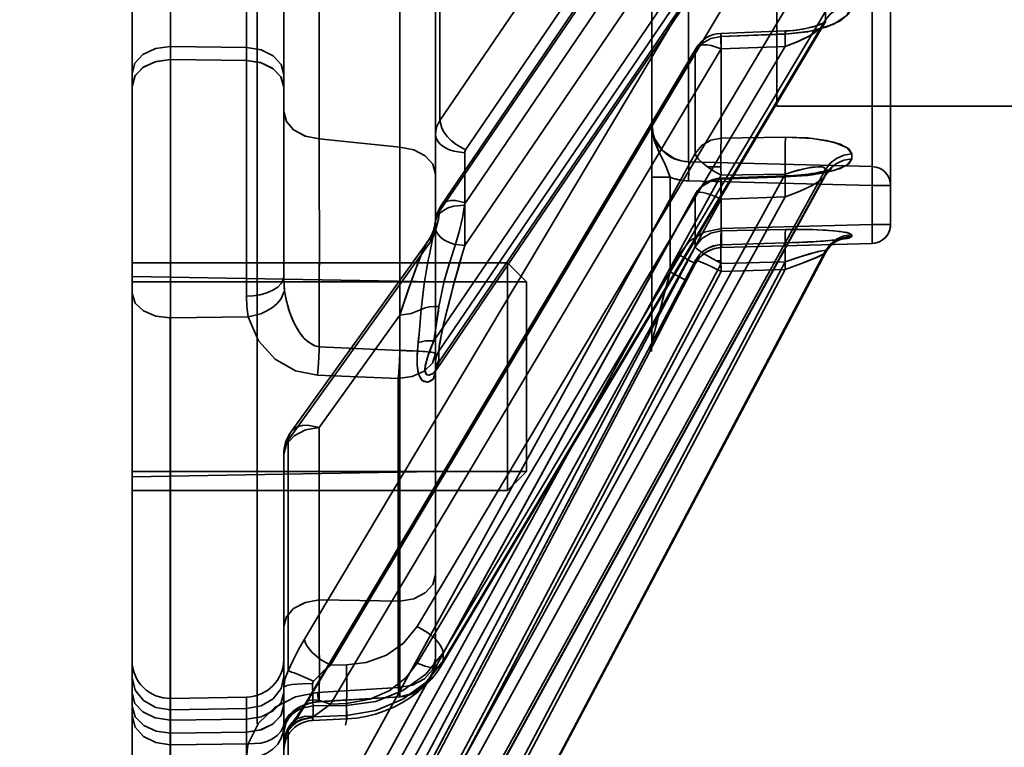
# Model space of a CAD drawing. Header units: millimetres. Extents: x -1465 to 393277, y -3788 to 454312.
# Tile 509 of 656: x 375453 to 375479, y 10981 to 11000. Entities that reach past the tile are written whole.
import ezdxf

# ---------------------------------------------------------------- set-up
doc = ezdxf.new("R2010")
doc.units = ezdxf.units.MM
doc.header["$XCLIPFRAME"] = 2
for name, color, linetype in [('AHU03-3-68634OBJ', 8, 'Continuous'), ('EC-MTR_250-0_7OBJ', 8, 'Continuous'), ('HEX_HEAD_SCR_M6X16OBJ', 8, 'Continuous')]:
    doc.layers.add(name, color=color, linetype=linetype)
picture_1 = doc.add_image_def('image3.bmp', size_in_pixel=(1540, 807))

msp = doc.modelspace()

# ---------------------------------------------------------------- linework, layer by layer
at = {"layer": 'AHU03-3-68634OBJ', "color": 8, "linetype": 'Continuous', "lineweight": 35, "ltscale": 100}
msp.add_line((375455.692, 10914.69), (375455.692, 11182.69), dxfattribs=at)
at = {"layer": 'EC-MTR_250-0_7OBJ', "color": 8, "linetype": 'Continuous', "lineweight": 35, "ltscale": 100}
for p, q in [((375458.992, 10981.556), (375458.992, 11108.076)), ((375472.692, 11099.54), (375472.692, 10997.84)), ((375469.392, 11049.702), (375469.392, 10997.367)), ((375475.205, 10994.22), (375475.205, 11046.558)), ((375475.692, 10994.72), (375475.692, 11046.537)), ((375458.709, 10992.826), (375458.709, 11039.846)), ((375455.692, 11038.46), (375455.692, 10998.7)), ((375459.692, 11026.177), (375459.692, 10993.358)), ((375463.807, 10997.46), (375470.541, 11007.354)), ((375464.464, 10994.163), (375472.914, 11006.575)), ((375464.487, 10996.683), (375471.221, 11006.579)), ((375463.784, 10991.382), (375473.979, 11006.356)), ((375463.781, 10991.086), (375473.979, 11006.063)), ((375473.909, 11005.866), (375463.706, 10990.881)), ((375463.647, 10991.656), (375472.914, 11005.267)), ((375470.588, 11005.129), (375463.845, 10995.221)), ((375464.479, 10995.29), (375471.221, 11005.198)), ((375463.799, 10995.066), (375470.541, 11004.975)), ((375462.755, 10996.754), (375462.754, 11004.296)), ((375463.807, 10997.46), (375463.807, 11004.217)), ((375456.709, 11001.818), (375456.709, 10999.407)), ((375460.629, 10996.976), (375460.629, 11001.523)), ((375470.365, 11001.248), (375470.365, 10996.367)), ((375460.241, 10983.791), (375470.541, 11001.057)), ((375463.692, 10991.094), (375463.692, 11001.123)), ((375460.921, 10983.103), (375471.221, 11000.371)), ((375463.212, 10984.124), (375472.914, 11000.381)), ((375463.892, 10983.432), (375473.979, 11000.334)), ((375473.948, 11000.017), (375463.871, 10983.133)), ((375463.892, 10983.214), (375473.979, 11000.116)), ((375473.948, 11000.016), (375473.968, 11000.047)), ((375473.968, 11000.046), (375473.984, 11000.065)), ((375471.219, 10999.754), (375472.911, 10999.819)), ((375472.921, 10999.737), (375471.228, 10999.673)), ((375471.228, 10996.995), (375471.228, 10999.673)), ((375473.625, 10999.924), (375473.538, 10999.902)), ((375463.212, 10983.153), (375472.914, 10999.409)), ((375471.221, 10999.345), (375472.914, 10999.409)), ((375456.709, 10999.407), (375458.709, 10999.382)), ((375456.709, 10999.407), (375456.709, 10999.066)), ((375460.241, 10982.02), (375470.541, 10999.289)), ((375470.562, 10999.365), (375460.262, 10982.097)), ((375460.921, 10982.077), (375471.221, 10999.345)), ((375470.541, 10996.591), (375470.541, 10999.289)), ((375458.709, 10999.042), (375456.709, 10999.066)), ((375456.709, 10992.258), (375456.709, 10999.066)), ((375458.71, 10999.042), (375458.709, 10992.826)), ((375455.692, 10998.359), (375455.692, 10998.7)), ((375455.692, 10998.359), (375455.692, 10973.284)), ((375472.692, 10997.84), (375531.192, 10997.84)), ((375469.392, 10997.367), (375469.392, 10995.962)), ((375462.755, 10996.754), (375460.629, 10996.976)), ((375472.921, 10997.019), (375471.228, 10996.995)), ((375471.228, 10996.995), (375472.921, 10997.019)), ((375460.241, 10977.855), (375470.541, 10996.591)), ((375464.464, 10994.163), (375464.464, 10996.61)), ((375475.205, 10996.246), (375470.365, 10996.367)), ((375470.365, 10996.367), (375475.205, 10996.246)), ((375463.212, 10978.404), (375472.914, 10996.044)), ((375463.892, 10977.83), (375473.979, 10996.169)), ((375463.892, 10977.695), (375473.979, 10996.035)), ((375470.863, 10996.238), (375471.217, 10996.238)), ((375471.221, 10996.02), (375472.914, 10996.044)), ((375473.969, 10995.999), (375474.003, 10996.055)), ((375474.003, 10996.055), (375474.038, 10996.1)), ((375474.064, 10996.161), (375474.021, 10996.147)), ((375474.038, 10996.1), (375474.07, 10996.134)), ((375474.098, 10996.172), (375474.064, 10996.16)), ((375474.122, 10996.182), (375474.098, 10996.172)), ((375460.921, 10977.283), (375471.221, 10996.02)), ((375473.969, 10996), (375463.885, 10977.667)), ((375469.392, 10995.962), (375469.878, 10995.962)), ((375469.392, 10995.962), (375469.392, 10991.584)), ((375469.878, 10993.471), (375469.878, 10995.962)), ((375475.205, 10995.746), (375470.365, 10995.868)), ((375471.222, 10995.941), (375472.915, 10995.999)), ((375471.228, 10995.915), (375472.921, 10995.972)), ((375472.921, 10995.972), (375471.228, 10995.915)), ((375471.228, 10994.55), (375471.228, 10995.915)), ((375473.025, 10996.004), (375472.915, 10995.999)), ((375470.548, 10995.527), (375460.248, 10976.791)), ((375475.205, 10995.746), (375475.692, 10995.746)), ((375460.241, 10976.765), (375470.541, 10995.502)), ((375460.921, 10976.651), (375471.221, 10995.388)), ((375463.212, 10977.806), (375472.914, 10995.445)), ((375470.541, 10994.126), (375470.541, 10995.502)), ((375471.221, 10995.388), (375472.914, 10995.445)), ((375463.631, 10994.538), (375463.595, 10994.453)), ((375463.658, 10994.624), (375463.63, 10994.537)), ((375463.677, 10994.709), (375463.658, 10994.623)), ((375471.228, 10994.611), (375475.205, 10994.72)), ((375472.921, 10994.586), (375471.228, 10994.55)), ((375471.228, 10994.55), (375472.921, 10994.586)), ((375475.205, 10994.72), (375475.692, 10994.72)), ((375459.807, 10989.032), (375463.576, 10994.288)), ((375463.504, 10994.298), (375459.879, 10989.246)), ((375463.553, 10994.374), (375463.505, 10994.299)), ((375471.227, 10994.186), (375472.919, 10994.234)), ((375471.228, 10994.185), (375472.921, 10994.233)), ((375472.921, 10994.233), (375471.228, 10994.185)), ((375471.228, 10994.112), (375475.205, 10994.22)), ((375471.229, 10994.111), (375475.205, 10994.22)), ((375473.105, 10994.24), (375472.919, 10994.234)), ((375473.284, 10994.247), (375473.095, 10994.24)), ((375473.427, 10994.253), (375473.265, 10994.246)), ((375473.537, 10994.258), (375473.371, 10994.251)), ((375473.655, 10994.265), (375473.505, 10994.257)), ((375473.767, 10994.272), (375473.616, 10994.263)), ((375473.86, 10994.278), (375473.726, 10994.269)), ((375473.923, 10994.282), (375473.837, 10994.276)), ((375473.984, 10994.287), (375473.905, 10994.281)), ((375474.041, 10994.292), (375473.97, 10994.286)), ((375474.095, 10994.296), (375474.031, 10994.291)), ((375474.146, 10994.301), (375474.089, 10994.296)), ((375474.193, 10994.306), (375474.143, 10994.301)), ((375474.239, 10994.311), (375474.193, 10994.306)), ((375474.276, 10994.316), (375474.236, 10994.311)), ((375474.311, 10994.32), (375474.276, 10994.316)), ((375474.341, 10994.325), (375474.311, 10994.32)), ((375474.372, 10994.33), (375474.341, 10994.325)), ((375460.241, 10974.641), (375470.541, 10994.126)), ((375463.892, 10974.951), (375473.979, 10994.023)), ((375463.892, 10974.902), (375473.979, 10993.978)), ((375473.978, 10993.974), (375463.892, 10974.902)), ((375470.714, 10993.904), (375470.789, 10993.964)), ((375470.788, 10993.963), (375470.869, 10994.014)), ((375470.869, 10994.013), (375470.955, 10994.054)), ((375470.954, 10994.054), (375471.045, 10994.084)), ((375471.043, 10994.084), (375471.137, 10994.103)), ((375471.135, 10994.103), (375471.229, 10994.111)), ((375471.228, 10994.112), (375471.228, 10994.185)), ((375460.241, 10974.273), (375470.541, 10993.759)), ((375463.212, 10975.385), (375472.914, 10993.73)), ((375470.112, 10993.915), (375469.878, 10993.471)), ((375470.112, 10993.915), (375470.112, 10993.916)), ((375470.112, 10993.916), (375470.112, 10993.915)), ((375470.541, 10993.683), (375470.541, 10993.759)), ((375470.542, 10993.683), (375470.59, 10993.764)), ((375470.59, 10993.762), (375470.648, 10993.838)), ((375470.647, 10993.836), (375470.715, 10993.905)), ((375471.103, 10993.757), (375471.22, 10993.757)), ((375471.221, 10993.693), (375472.914, 10993.73)), ((375460.921, 10974.208), (375471.221, 10993.693)), ((375460.921, 10973.994), (375471.221, 10993.48)), ((375463.212, 10975.183), (375472.914, 10993.528)), ((375470.308, 10993.239), (375470.542, 10993.683)), ((375470.308, 10993.239), (375470.541, 10993.683)), ((375470.308, 10993.239), (375470.541, 10993.683)), ((375471.221, 10993.48), (375472.914, 10993.528)), ((375463.692, 10993.207), (375455.692, 10993.346)), ((375470.102, 10992.847), (375470.308, 10993.239)), ((375469.91, 10992.478), (375470.137, 10992.914)), ((375469.707, 10992.089), (375469.925, 10992.507)), ((375456.692, 10972.344), (375456.692, 10992.258)), ((375458.754, 10992.281), (375456.709, 10992.258)), ((375456.709, 10972.344), (375456.709, 10992.258)), ((375462.754, 10992.33), (375460.629, 10989.369)), ((375460.629, 10989.369), (375462.754, 10992.33)), ((375462.755, 10984.787), (375462.754, 10992.33)), ((375469.551, 10991.788), (375469.72, 10992.113)), ((375469.429, 10991.55), (375469.551, 10991.788)), ((375460.628, 10991.498), (375462.755, 10991.394)), ((375463.784, 10991.382), (375463.784, 10991.145)), ((375469.348, 10991.389), (375469.349, 10991.391)), ((375469.349, 10991.391), (375469.352, 10991.399)), ((375469.352, 10991.399), (375469.361, 10991.417)), ((375469.361, 10991.417), (375469.384, 10991.462)), ((375469.379, 10991.452), (375469.437, 10991.565)), ((375469.334, 10991.351), (375459.807, 10973.249)), ((375469.334, 10991.361), (375469.334, 10991.351)), ((375463.691, 10990.853), (375463.691, 10990.85)), ((375463.692, 10990.857), (375463.692, 10991.094)), ((375463.692, 10983.266), (375463.692, 10990.857)), ((375463.698, 10990.867), (375463.706, 10990.882)), ((375460.581, 10990.748), (375462.709, 10990.656)), ((375462.709, 10982.514), (375462.709, 10990.656)), ((375460.629, 10984.822), (375460.629, 10989.369)), ((375459.807, 10982.953), (375459.807, 10989.032)), ((375459.692, 10982.387), (375459.692, 10988.663)), ((375463.692, 10988.207), (375455.692, 10988.067)), ((375462.755, 10984.787), (375460.629, 10984.822)), ((375460.629, 10984.822), (375462.755, 10984.787)), ((375463.892, 10983.214), (375463.892, 10983.432)), ((375460.921, 10983.103), (375461.342, 10983.109)), ((375463.741, 10982.935), (375463.871, 10983.133)), ((375459.692, 10982.046), (375459.692, 10982.387)), ((375460.581, 10982.384), (375462.709, 10982.514)), ((375456.709, 10982.226), (375458.709, 10982.261)), ((375458.709, 10982.261), (375458.709, 10981.68)), ((375459.692, 10982.046), (375459.692, 10973.302)), ((375460.262, 10982.097), (375460.199, 10981.995)), ((375460.464, 10982.028), (375461.342, 10982.04)), ((375460.464, 10981.74), (375460.464, 10982.028)), ((375460.624, 10982.139), (375462.752, 10982.268)), ((375460.628, 10982.144), (375462.755, 10982.271)), ((375460.921, 10982.077), (375461.342, 10982.097)), ((375461.342, 10981.781), (375461.342, 10982.04)), ((375456.709, 10981.929), (375458.709, 10981.958)), ((375460.464, 10981.74), (375461.342, 10981.781)), ((375461.858, 10981.751), (375462.109, 10981.814)), ((375456.709, 10981.655), (375458.709, 10981.68)), ((375458.709, 10981.68), (375458.709, 10981.34)), ((375459.851, 10981.51), (375459.803, 10981.432)), ((375459.944, 10981.626), (375459.909, 10981.584)), ((375459.986, 10981.68), (375459.944, 10981.626)), ((375460.454, 10981.645), (375461.352, 10981.687)), ((375456.709, 10981.315), (375458.709, 10981.34)), ((375458.709, 10981.34), (375458.709, 10972.299)), ((375458.71, 10981.34), (375458.709, 10979.871)), ((375459.807, 10976.995), (375459.807, 10981.394)), ((375458.754, 10981.034), (375456.709, 10981.007)), ((375459.696, 10981.094), (375459.692, 10981.007))]:
    msp.add_line(p, q, dxfattribs=at)
at = {"layer": 'EC-MTR_250-0_7OBJ', "color": 8, "linetype": 'Continuous', "lineweight": 35, "ltscale": 100, "flags": 128}
for points in [[(375472.921, 10999.737), (375473.502, 10999.796), (375473.992, 10999.916), (375474.365, 11000.085), (375474.592, 11000.283), (375474.666, 11000.494)], [(375474.666, 11000.494), (375474.55, 11000.233), (375474.197, 10999.996), (375473.632, 10999.821), (375472.921, 10999.737)], [(375473.979, 11000.116), (375474.099, 11000.266), (375474.265, 11000.387), (375474.461, 11000.465), (375474.666, 11000.494)], [(375472.914, 10999.409), (375473.265, 10999.547), (375473.586, 10999.711), (375473.812, 10999.867), (375473.948, 11000.017)], [(375472.914, 10999.409), (375473.24, 10999.535), (375473.51, 10999.667), (375473.684, 10999.772), (375473.871, 10999.921), (375473.948, 11000.017)], [(375473.966, 11000.056), (375473.939, 11000.04), (375473.903, 11000.022), (375473.858, 11000.002), (375473.805, 10999.981), (375473.746, 10999.96), (375473.681, 10999.94), (375473.611, 10999.92)], [(375473.983, 11000.067), (375473.964, 11000.055), (375473.932, 11000.037), (375473.89, 11000.016), (375473.837, 10999.994), (375473.774, 10999.97), (375473.703, 10999.947), (375473.625, 10999.924)], [(375473.979, 11000.116), (375473.976, 11000.084), (375473.965, 11000.051), (375473.948, 11000.017)], [(375471.228, 10999.673), (375470.953, 10999.622), (375470.714, 10999.488), (375470.541, 10999.289)], [(375471.228, 10999.673), (375471.22, 10999.752), (375471.216, 10999.718), (375471.216, 10999.576), (375471.221, 10999.345)], [(375471.221, 10999.345), (375471.216, 10999.576), (375471.216, 10999.718), (375471.22, 10999.752), (375471.228, 10999.673)], [(375471.228, 10999.673), (375472.075, 10999.706), (375472.921, 10999.74)], [(375472.914, 10999.409), (375472.912, 10999.491), (375472.91, 10999.569), (375472.909, 10999.64), (375472.908, 10999.702), (375472.908, 10999.729), (375472.908, 10999.752), (375472.908, 10999.773), (375472.908, 10999.789), (375472.909, 10999.802), (375472.91, 10999.817)], [(375472.914, 10999.409), (375472.911, 10999.527), (375472.91, 10999.582), (375472.909, 10999.633), (375472.908, 10999.68), (375472.908, 10999.721), (375472.908, 10999.755), (375472.908, 10999.783), (375472.909, 10999.803), (375472.91, 10999.815), (375472.915, 10999.805), (375472.917, 10999.788), (375472.919, 10999.765), (375472.921, 10999.737)], [(375473.54, 10999.902), (375473.448, 10999.882), (375473.35, 10999.864), (375473.247, 10999.848), (375473.139, 10999.835), (375473.027, 10999.825), (375472.911, 10999.819)], [(375472.911, 10999.819), (375472.914, 10999.806), (375472.917, 10999.785), (375472.918, 10999.771), (375472.921, 10999.737)], [(375473.461, 10999.885), (375473.38, 10999.869), (375473.296, 10999.855), (375473.207, 10999.843), (375473.114, 10999.833), (375473.015, 10999.825)], [(375470.541, 10999.289), (375470.556, 10999.353), (375470.596, 10999.403), (375470.659, 10999.437), (375470.743, 10999.453), (375470.845, 10999.452), (375470.962, 10999.433), (375471.221, 10999.345)], [(375455.692, 10998.7), (375455.767, 10998.969), (375455.979, 10999.196), (375456.31, 10999.353), (375456.709, 10999.407)], [(375459.692, 10998.675), (375459.619, 10998.939), (375459.415, 10999.163), (375459.097, 10999.321), (375458.709, 10999.382)], [(375455.692, 10998.359), (375455.766, 10998.626), (375455.974, 10998.852), (375456.298, 10999.009), (375456.709, 10999.066)], [(375456.709, 10999.066), (375456.327, 10999.017), (375456.002, 10998.871), (375455.774, 10998.641), (375455.692, 10998.359)], [(375459.692, 10998.335), (375459.619, 10998.599), (375459.415, 10998.823), (375459.097, 10998.981), (375458.709, 10999.042)], [(375458.709, 10999.042), (375459.082, 10998.986), (375459.394, 10998.838), (375459.613, 10998.61), (375459.692, 10998.335)], [(375459.692, 10997.693), (375459.76, 10997.432), (375459.952, 10997.21), (375460.253, 10997.048), (375460.629, 10996.976)], [(375460.629, 10996.976), (375460.264, 10997.044), (375459.962, 10997.202), (375459.762, 10997.429), (375459.692, 10997.693)], [(375463.807, 10997.46), (375463.721, 10997.287), (375463.692, 10997.106)], [(375463.807, 10997.46), (375463.857, 10997.258), (375463.92, 10997.145), (375464.007, 10997.031), (375464.115, 10996.922), (375464.236, 10996.825), (375464.487, 10996.683)], [(375469.878, 10995.962), (375469.751, 10996.299), (375469.592, 10996.624), (375469.451, 10996.973), (375469.392, 10997.367)], [(375470.365, 10996.367), (375470.17, 10996.392), (375469.987, 10996.454), (375469.678, 10996.672), (375469.469, 10996.987), (375469.412, 10997.171), (375469.392, 10997.367)], [(375469.878, 10995.962), (375469.768, 10996.261), (375469.591, 10996.619), (375469.462, 10996.934), (375469.392, 10997.367)], [(375464.464, 10996.61), (375464.177, 10996.65), (375464.039, 10996.697), (375463.916, 10996.761), (375463.817, 10996.839), (375463.746, 10996.927), (375463.705, 10997.017), (375463.692, 10997.106)], [(375460.627, 10996.976), (375460.629, 10995.8), (375460.63, 10994.398), (375460.629, 10993.012), (375460.628, 10991.498)], [(375460.628, 10991.498), (375460.628, 10992.116), (375460.629, 10992.727), (375460.629, 10993.329), (375460.63, 10993.919), (375460.63, 10994.475), (375460.63, 10994.797), (375460.629, 10995.415), (375460.628, 10996.103), (375460.627, 10996.591), (375460.627, 10996.976)], [(375471.228, 10996.995), (375470.953, 10996.941), (375470.714, 10996.801), (375470.541, 10996.591)], [(375471.228, 10996.995), (375471.225, 10996.956), (375471.223, 10996.911), (375471.221, 10996.864), (375471.219, 10996.815), (375471.218, 10996.766), (375471.217, 10996.719), (375471.216, 10996.673), (375471.216, 10996.629), (375471.216, 10996.588), (375471.215, 10996.549), (375471.215, 10996.513), (375471.215, 10996.48), (375471.215, 10996.45), (375471.216, 10996.422), (375471.216, 10996.392), (375471.216, 10996.36), (375471.216, 10996.326), (375471.217, 10996.294), (375471.217, 10996.266), (375471.217, 10996.238)], [(375472.914, 10996.044), (375472.909, 10996.333), (375472.908, 10996.633), (375472.913, 10996.877), (375472.917, 10996.961), (375472.921, 10997.019)], [(375474.666, 10996.577), (375474.55, 10996.741), (375474.197, 10996.888), (375473.632, 10996.988), (375472.921, 10997.019)], [(375472.921, 10997.019), (375473.502, 10997), (375473.992, 10996.935), (375474.365, 10996.834), (375474.592, 10996.71), (375474.666, 10996.577)], [(375462.755, 10996.754), (375462.755, 10996.27), (375462.755, 10995.622), (375462.754, 10994.778), (375462.755, 10994.314), (375462.755, 10993.734), (375462.755, 10992.915), (375462.755, 10992.023), (375462.755, 10991.394)], [(375462.755, 10996.754), (375463.118, 10996.687), (375463.421, 10996.531), (375463.621, 10996.306), (375463.692, 10996.044)], [(375462.755, 10996.754), (375463.119, 10996.687), (375463.421, 10996.53), (375463.621, 10996.306), (375463.692, 10996.044)], [(375464.464, 10996.61), (375464.465, 10996.629), (375464.487, 10996.683)], [(375470.541, 10996.591), (375470.548, 10996.559), (375470.565, 10996.523), (375470.63, 10996.438), (375470.731, 10996.341), (375470.863, 10996.238)], [(375473.979, 10996.169), (375474.099, 10996.331), (375474.265, 10996.462), (375474.461, 10996.546), (375474.666, 10996.577)], [(375470.365, 10996.367), (375470.367, 10996.356), (375470.368, 10996.344), (375470.369, 10996.327), (375470.37, 10996.305), (375470.37, 10996.279), (375470.37, 10996.214), (375470.37, 10996.136), (375470.369, 10996.048), (375470.367, 10995.957), (375470.365, 10995.868)], [(375472.921, 10995.972), (375473.502, 10996.013), (375473.992, 10996.089), (375474.365, 10996.194), (375474.592, 10996.316), (375474.666, 10996.445)], [(375474.666, 10996.445), (375474.55, 10996.285), (375474.197, 10996.139), (375473.632, 10996.029), (375472.921, 10995.972)], [(375473.979, 10996.035), (375474.099, 10996.198), (375474.265, 10996.329), (375474.461, 10996.414), (375474.666, 10996.445)], [(375471.221, 10996.02), (375471.034, 10996.125), (375470.863, 10996.238)], [(375472.914, 10996.044), (375473.178, 10996.128), (375473.411, 10996.187), (375473.611, 10996.225), (375473.772, 10996.241), (375473.883, 10996.236), (375473.943, 10996.219), (375473.979, 10996.169)], [(375472.914, 10996.044), (375473.25, 10996.148), (375473.543, 10996.214), (375473.778, 10996.241), (375473.927, 10996.225), (375473.979, 10996.169)], [(375473.434, 10996.038), (375473.337, 10996.027), (375473.236, 10996.018), (375473.132, 10996.01)], [(375473.912, 10996.118), (375473.847, 10996.103), (375473.775, 10996.089), (375473.698, 10996.075), (375473.615, 10996.062), (375473.527, 10996.049), (375473.434, 10996.038)], [(375473.775, 10996.089), (375473.698, 10996.075), (375473.615, 10996.062), (375473.527, 10996.049), (375473.434, 10996.037)], [(375474.022, 10996.147), (375473.971, 10996.133), (375473.912, 10996.118), (375473.847, 10996.103)], [(375473.979, 10996.035), (375473.978, 10996.024), (375473.975, 10996.013), (375473.969, 10996)], [(375474.07, 10996.134), (375474.098, 10996.16), (375474.12, 10996.177)], [(375474.098, 10996.16), (375474.12, 10996.177), (375474.134, 10996.186), (375474.122, 10996.182)], [(375475.205, 10996.246), (375475.207, 10996.233), (375475.208, 10996.219), (375475.208, 10996.202), (375475.209, 10996.18), (375475.209, 10996.154), (375475.21, 10996.092), (375475.209, 10996.017), (375475.208, 10995.933), (375475.207, 10995.841), (375475.205, 10995.746)], [(375471.228, 10995.915), (375470.953, 10995.86), (375470.714, 10995.716), (375470.541, 10995.502)], [(375471.228, 10995.915), (375471.22, 10995.935), (375471.216, 10995.843), (375471.216, 10995.651), (375471.221, 10995.388)], [(375471.221, 10995.388), (375471.216, 10995.651), (375471.216, 10995.843), (375471.22, 10995.935), (375471.228, 10995.915)], [(375472.914, 10995.445), (375472.912, 10995.553), (375472.91, 10995.657), (375472.908, 10995.754), (375472.908, 10995.839), (375472.908, 10995.876), (375472.908, 10995.908), (375472.909, 10995.936), (375472.91, 10995.959), (375472.911, 10995.977), (375472.912, 10995.989), (375472.914, 10996.002)], [(375472.914, 10995.445), (375472.911, 10995.576), (375472.909, 10995.701), (375472.908, 10995.759), (375472.908, 10995.812), (375472.908, 10995.86), (375472.908, 10995.902), (375472.909, 10995.936), (375472.91, 10995.963), (375472.911, 10995.983), (375472.913, 10995.995), (375472.921, 10995.972)], [(375472.914, 10995.445), (375473.26, 10995.581), (375473.602, 10995.739), (375473.856, 10995.89), (375473.969, 10996)], [(375472.914, 10995.445), (375473.189, 10995.551), (375473.437, 10995.659), (375473.63, 10995.754), (375473.813, 10995.86), (375473.903, 10995.927), (375473.969, 10996)], [(375473.338, 10996.027), (375473.237, 10996.018), (375473.132, 10996.01), (375473.025, 10996.004), (375472.915, 10995.999)], [(375472.915, 10995.999), (375472.919, 10995.983), (375472.921, 10995.972)], [(375470.541, 10995.502), (375470.546, 10995.522), (375470.556, 10995.538), (375470.596, 10995.56), (375470.625, 10995.566), (375470.659, 10995.567), (375470.743, 10995.559), (375470.845, 10995.536), (375470.962, 10995.499), (375471.089, 10995.449), (375471.221, 10995.388)], [(375464.479, 10995.29), (375464.219, 10995.352), (375464.102, 10995.352), (375463.999, 10995.332), (375463.915, 10995.291), (375463.853, 10995.231), (375463.813, 10995.155), (375463.799, 10995.066)], [(375464.456, 10995.228), (375464.46, 10995.249), (375464.467, 10995.27), (375464.479, 10995.29)], [(375463.799, 10995.066), (375463.78, 10994.924), (375463.753, 10994.788), (375463.719, 10994.655), (375463.677, 10994.521), (375463.629, 10994.396), (375463.576, 10994.288)], [(375463.576, 10994.288), (375463.655, 10994.46), (375463.72, 10994.657), (375463.769, 10994.862), (375463.799, 10995.066)], [(375463.687, 10994.783), (375463.708, 10994.871), (375463.755, 10994.957), (375463.829, 10995.038), (375463.928, 10995.109), (375464.047, 10995.165), (375464.18, 10995.203), (375464.456, 10995.228)], [(375463.687, 10994.783), (375463.706, 10994.881), (375463.743, 10994.976), (375463.799, 10995.066)], [(375463.845, 10995.221), (375463.804, 10995.156), (375463.769, 10995.087), (375463.74, 10995.015), (375463.716, 10994.942), (375463.699, 10994.866), (375463.688, 10994.79)], [(375463.783, 10992.558), (375463.923, 10993.227), (375464.018, 10993.56), (375464.069, 10993.726), (375464.121, 10993.892), (375464.174, 10994.058), (375464.226, 10994.224), (375464.325, 10994.557), (375464.405, 10994.892), (375464.454, 10995.228)], [(375464.455, 10995.228), (375464.406, 10994.892), (375464.325, 10994.557), (375464.226, 10994.224), (375464.174, 10994.058), (375464.121, 10993.892), (375464.069, 10993.726), (375464.018, 10993.56), (375463.923, 10993.227), (375463.783, 10992.558)], [(375463.687, 10994.784), (375463.66, 10994.569), (375463.615, 10994.328), (375463.56, 10994.063), (375463.531, 10993.922), (375463.502, 10993.777), (375463.473, 10993.627), (375463.445, 10993.474), (375463.392, 10993.156), (375463.314, 10992.482)], [(375463.576, 10994.288), (375463.594, 10994.379), (375463.619, 10994.466), (375463.652, 10994.592), (375463.674, 10994.695), (375463.687, 10994.783)], [(375463.688, 10994.79), (375463.685, 10994.763), (375463.681, 10994.736), (375463.677, 10994.71)], [(375464.464, 10994.163), (375464.176, 10994.203), (375464.037, 10994.251), (375463.914, 10994.316), (375463.815, 10994.395), (375463.744, 10994.482), (375463.704, 10994.572), (375463.692, 10994.659)], [(375463.692, 10994.659), (375463.704, 10994.572), (375463.743, 10994.483), (375463.814, 10994.395), (375463.913, 10994.316), (375464.036, 10994.251), (375464.175, 10994.203), (375464.464, 10994.163)], [(375470.112, 10993.916), (375470.393, 10994.277), (375470.78, 10994.518), (375471.229, 10994.611)], [(375471.228, 10994.55), (375470.948, 10994.491), (375470.713, 10994.345), (375470.541, 10994.126)], [(375471.22, 10993.757), (375471.219, 10993.785), (375471.219, 10993.816), (375471.218, 10993.848), (375471.218, 10993.881), (375471.217, 10993.911), (375471.217, 10993.94), (375471.217, 10993.968), (375471.216, 10993.996), (375471.216, 10994.026), (375471.216, 10994.059), (375471.215, 10994.094), (375471.215, 10994.132), (375471.215, 10994.173), (375471.215, 10994.216), (375471.216, 10994.261), (375471.216, 10994.307), (375471.217, 10994.355), (375471.218, 10994.402), (375471.22, 10994.448), (375471.222, 10994.49), (375471.225, 10994.526), (375471.228, 10994.55)], [(375471.228, 10994.55), (375471.225, 10994.525), (375471.222, 10994.489), (375471.22, 10994.446), (375471.218, 10994.4), (375471.217, 10994.351), (375471.216, 10994.303), (375471.216, 10994.255), (375471.215, 10994.209), (375471.215, 10994.165), (375471.215, 10994.124), (375471.216, 10994.084), (375471.216, 10994.048), (375471.216, 10994.014), (375471.216, 10993.984), (375471.217, 10993.955), (375471.217, 10993.927), (375471.217, 10993.899), (375471.218, 10993.869), (375471.218, 10993.839), (375471.219, 10993.807), (375471.22, 10993.779), (375471.22, 10993.757)], [(375471.228, 10994.611), (375471.231, 10994.519), (375471.233, 10994.424), (375471.234, 10994.332), (375471.234, 10994.251), (375471.234, 10994.217), (375471.234, 10994.187), (375471.233, 10994.161), (375471.233, 10994.141), (375471.232, 10994.127), (375471.229, 10994.112)], [(375471.228, 10994.112), (375471.232, 10994.127), (375471.233, 10994.141), (375471.233, 10994.161), (375471.234, 10994.187), (375471.234, 10994.217), (375471.234, 10994.251), (375471.234, 10994.332), (375471.233, 10994.423), (375471.231, 10994.518), (375471.228, 10994.611)], [(375472.914, 10993.73), (375472.909, 10994.019), (375472.908, 10994.163), (375472.908, 10994.296), (375472.91, 10994.409), (375472.913, 10994.496), (375472.917, 10994.555), (375472.919, 10994.574), (375472.921, 10994.586)], [(375472.921, 10994.586), (375473.502, 10994.588), (375473.992, 10994.57), (375474.365, 10994.536), (375474.592, 10994.494), (375474.666, 10994.448)], [(375474.666, 10994.448), (375474.55, 10994.505), (375474.197, 10994.555), (375473.632, 10994.585), (375472.921, 10994.586)], [(375475.205, 10994.22), (375475.208, 10994.237), (375475.209, 10994.252), (375475.21, 10994.273), (375475.21, 10994.297), (375475.21, 10994.359), (375475.21, 10994.436), (375475.209, 10994.524), (375475.207, 10994.62), (375475.205, 10994.72)], [(375475.205, 10994.22), (375475.208, 10994.237), (375475.209, 10994.252), (375475.21, 10994.273), (375475.21, 10994.297), (375475.21, 10994.359), (375475.21, 10994.436), (375475.209, 10994.524), (375475.207, 10994.62), (375475.205, 10994.72)], [(375475.205, 10994.22), (375475.275, 10994.227), (375475.344, 10994.243), (375475.408, 10994.269), (375475.469, 10994.304), (375475.524, 10994.346), (375475.573, 10994.397), (375475.615, 10994.453), (375475.648, 10994.515), (375475.672, 10994.58), (375475.687, 10994.649), (375475.692, 10994.719)], [(375462.754, 10992.33), (375462.832, 10992.57), (375462.966, 10992.971), (375463.073, 10993.276), (375463.154, 10993.499), (375463.229, 10993.698), (375463.305, 10993.888), (375463.365, 10994.029), (375463.419, 10994.145), (375463.474, 10994.252), (375463.52, 10994.318), (375463.558, 10994.342), (375463.576, 10994.288)], [(375463.576, 10994.288), (375463.556, 10994.342), (375463.518, 10994.317), (375463.473, 10994.249), (375463.415, 10994.138), (375463.361, 10994.021), (375463.301, 10993.877), (375463.224, 10993.684), (375463.15, 10993.488), (375463.068, 10993.263), (375462.96, 10992.953), (375462.83, 10992.563), (375462.754, 10992.33)], [(375463.596, 10994.454), (375463.553, 10994.374), (375463.505, 10994.299)], [(375472.914, 10993.528), (375472.911, 10993.667), (375472.909, 10993.805), (375472.908, 10993.936), (375472.908, 10993.995), (375472.908, 10994.049), (375472.909, 10994.097), (375472.91, 10994.138), (375472.911, 10994.172), (375472.913, 10994.198), (375472.915, 10994.217), (375472.917, 10994.229), (375472.921, 10994.25), (375472.918, 10994.229)], [(375472.921, 10994.233), (375472.916, 10994.224), (375472.913, 10994.198), (375472.911, 10994.172), (375472.91, 10994.138), (375472.909, 10994.097), (375472.908, 10994.049), (375472.908, 10993.995), (375472.908, 10993.936), (375472.909, 10993.805), (375472.911, 10993.667), (375472.914, 10993.528)], [(375472.921, 10994.233), (375473.502, 10994.255), (375473.992, 10994.284), (375474.365, 10994.32), (375474.592, 10994.361), (375474.666, 10994.403)], [(375474.666, 10994.403), (375474.55, 10994.351), (375474.197, 10994.302), (375473.632, 10994.261), (375472.921, 10994.233)], [(375473.978, 10993.974), (375474.015, 10994.036), (375474.055, 10994.092), (375474.098, 10994.142), (375474.143, 10994.186), (375474.19, 10994.225), (375474.235, 10994.258), (375474.28, 10994.284), (375474.319, 10994.304), (375474.352, 10994.319), (375474.377, 10994.328), (375474.393, 10994.333)], [(375473.979, 10994.023), (375474.099, 10994.192), (375474.265, 10994.328), (375474.461, 10994.416), (375474.666, 10994.448)], [(375474.013, 10994.033), (375474.051, 10994.088), (375474.092, 10994.136), (375474.136, 10994.18), (375474.18, 10994.218), (375474.225, 10994.251), (375474.268, 10994.278), (375474.307, 10994.299), (375474.341, 10994.314), (375474.368, 10994.325), (375474.387, 10994.331), (375474.398, 10994.335)], [(375474.401, 10994.335), (375474.385, 10994.332), (375474.366, 10994.329)], [(375474.399, 10994.335), (375474.372, 10994.33)], [(375474.666, 10994.448), (375474.666, 10994.437), (375474.666, 10994.403)], [(375464.464, 10994.163), (375464.387, 10993.903), (375464.317, 10993.66), (375464.253, 10993.433), (375464.194, 10993.221), (375464.141, 10993.023), (375464.093, 10992.838), (375464.049, 10992.666), (375464.008, 10992.505), (375463.972, 10992.355), (375463.938, 10992.216), (375463.907, 10992.087), (375463.88, 10991.967), (375463.855, 10991.855), (375463.834, 10991.752), (375463.816, 10991.656), (375463.802, 10991.569), (375463.791, 10991.491), (375463.785, 10991.429), (375463.784, 10991.382)], [(375464.464, 10994.163), (375464.386, 10993.897), (375464.312, 10993.64), (375464.243, 10993.394), (375464.18, 10993.163), (375464.122, 10992.947), (375464.068, 10992.74), (375464.007, 10992.501), (375463.958, 10992.3), (375463.92, 10992.14), (375463.892, 10992.016), (375463.872, 10991.923), (375463.842, 10991.78), (375463.811, 10991.616), (375463.793, 10991.492), (375463.784, 10991.382)], [(375470.541, 10994.126), (375470.553, 10994.107), (375470.567, 10994.093), (375470.585, 10994.078), (375470.635, 10994.039), (375470.703, 10993.993), (375470.786, 10993.94), (375470.882, 10993.882), (375470.989, 10993.82), (375471.103, 10993.757)], [(375471.228, 10994.112), (375471.019, 10994.077), (375470.827, 10993.99), (375470.665, 10993.856), (375470.541, 10993.683)], [(375471.228, 10994.185), (375471.22, 10994.147), (375471.216, 10994.024), (375471.216, 10993.854), (375471.218, 10993.667), (375471.221, 10993.48)], [(375471.228, 10994.185), (375471.22, 10994.148), (375471.216, 10994.008), (375471.216, 10993.775), (375471.221, 10993.48)], [(375472.914, 10993.73), (375473.178, 10993.823), (375473.411, 10993.899), (375473.611, 10993.96), (375473.772, 10994.002), (375473.883, 10994.025), (375473.943, 10994.033), (375473.979, 10994.023)], [(375472.914, 10993.73), (375473.25, 10993.847), (375473.543, 10993.94), (375473.778, 10994.003), (375473.927, 10994.031), (375473.979, 10994.023)], [(375472.914, 10993.528), (375473.242, 10993.651), (375473.528, 10993.763), (375473.761, 10993.86), (375473.917, 10993.932), (375473.978, 10993.974)], [(375472.914, 10993.528), (375473.318, 10993.681), (375473.652, 10993.814), (375473.884, 10993.916), (375473.978, 10993.974)], [(375473.979, 10994.023), (375473.979, 10994.012), (375473.979, 10993.978)], [(375470.542, 10993.761), (375460.164, 10974.128), (375460.088, 10973.986), (375460.014, 10973.85), (375459.944, 10973.721)], [(375470.541, 10993.683), (375470.527, 10993.692), (375470.514, 10993.7), (375470.497, 10993.709), (375470.475, 10993.721), (375470.42, 10993.752), (375470.351, 10993.789), (375470.274, 10993.83), (375470.192, 10993.873), (375470.112, 10993.916)], [(375471.221, 10993.48), (375470.962, 10993.609), (375470.845, 10993.663), (375470.743, 10993.707), (375470.698, 10993.724), (375470.659, 10993.739), (375470.625, 10993.751), (375470.596, 10993.759), (375470.573, 10993.764), (375470.556, 10993.766), (375470.546, 10993.764), (375470.541, 10993.755)], [(375469.879, 10993.471), (375469.734, 10992.919), (375469.593, 10992.38), (375469.526, 10992.12), (375469.494, 10991.997), (375469.464, 10991.881), (375469.45, 10991.826), (375469.437, 10991.774), (375469.425, 10991.726), (375469.414, 10991.683), (375469.405, 10991.647), (375469.398, 10991.619), (375469.395, 10991.609), (375469.393, 10991.593), (375469.387, 10991.375)], [(375469.878, 10993.471), (375469.959, 10993.429), (375470.04, 10993.386), (375470.118, 10993.344), (375470.187, 10993.307), (375470.242, 10993.277), (375470.264, 10993.265), (375470.281, 10993.255), (375470.294, 10993.248), (375470.302, 10993.243)], [(375459.692, 10993.358), (375459.675, 10993.262), (375459.623, 10993.164), (375459.532, 10993.07), (375459.405, 10992.985), (375459.248, 10992.916), (375459.072, 10992.866), (375458.889, 10992.837), (375458.709, 10992.826)], [(375458.709, 10992.826), (375458.889, 10992.837), (375459.072, 10992.866), (375459.248, 10992.916), (375459.405, 10992.985), (375459.532, 10993.07), (375459.623, 10993.164), (375459.675, 10993.262), (375459.692, 10993.358)], [(375459.692, 10993.358), (375459.693, 10993.258), (375459.714, 10992.973)], [(375459.714, 10992.972), (375459.704, 10993.065), (375459.692, 10993.358)], [(375470.308, 10993.239), (375470.092, 10992.826), (375469.904, 10992.467), (375469.741, 10992.154), (375469.58, 10991.843), (375469.457, 10991.605), (375469.366, 10991.427), (375469.334, 10991.361)], [(375469.334, 10991.361), (375469.341, 10991.376), (375469.346, 10991.386), (375469.352, 10991.399), (375469.36, 10991.414), (375469.378, 10991.45), (375469.388, 10991.47), (375469.4, 10991.492), (375469.424, 10991.541), (375469.451, 10991.593), (375469.48, 10991.649), (375469.54, 10991.765), (375469.603, 10991.887), (375469.669, 10992.015), (375469.737, 10992.146), (375469.877, 10992.415), (375470.019, 10992.688), (375470.308, 10993.239)], [(375459.714, 10992.973), (375459.615, 10992.748), (375459.519, 10992.636), (375459.395, 10992.531), (375459.248, 10992.441), (375459.086, 10992.367), (375458.754, 10992.281)], [(375459.714, 10992.973), (375459.755, 10992.729), (375459.841, 10992.418), (375459.923, 10992.206), (375459.997, 10992.053), (375460.098, 10991.886), (375460.198, 10991.754), (375460.313, 10991.641), (375460.486, 10991.533), (375460.628, 10991.498)], [(375460.628, 10991.498), (375460.511, 10991.524), (375460.334, 10991.624), (375460.233, 10991.716), (375460.142, 10991.823), (375460.051, 10991.958), (375459.964, 10992.118), (375459.892, 10992.281), (375459.82, 10992.483), (375459.753, 10992.741), (375459.714, 10992.973)], [(375456.691, 10992.259), (375456.314, 10992.306), (375455.996, 10992.439), (375455.773, 10992.647), (375455.692, 10992.899)], [(375456.692, 10992.258), (375456.314, 10992.306), (375455.995, 10992.439), (375455.772, 10992.646), (375455.692, 10992.899)], [(375458.754, 10992.281), (375458.72, 10992.546), (375458.709, 10992.826)], [(375458.709, 10992.826), (375458.72, 10992.546), (375458.754, 10992.281)], [(375463.314, 10992.482), (375463.054, 10992.376), (375462.754, 10992.33)], [(375463.314, 10992.482), (375463.419, 10992.52), (375463.535, 10992.545), (375463.658, 10992.558), (375463.784, 10992.558)], [(375463.647, 10991.656), (375463.682, 10991.87), (375463.784, 10992.558)], [(375458.754, 10992.281), (375459.023, 10991.648), (375459.461, 10991.169), (375460.002, 10990.865), (375460.581, 10990.748)], [(375463.647, 10991.656), (375463.433, 10991.653), (375463.238, 10991.612)], [(375463.647, 10991.656), (375463.432, 10991.653), (375463.238, 10991.612)], [(375463.781, 10991.086), (375463.706, 10990.881), (375463.623, 10990.793), (375463.527, 10990.748), (375463.451, 10990.767), (375463.413, 10990.876), (375463.425, 10990.997), (375463.46, 10991.14), (375463.511, 10991.299), (375463.573, 10991.469), (375463.647, 10991.656)], [(375463.781, 10991.086), (375463.72, 10990.903), (375463.646, 10990.812), (375463.596, 10990.774), (375463.503, 10990.747), (375463.451, 10990.767), (375463.419, 10990.827), (375463.413, 10990.905), (375463.424, 10990.992), (375463.445, 10991.088), (375463.465, 10991.157), (375463.509, 10991.294), (375463.548, 10991.401), (375463.594, 10991.523), (375463.647, 10991.656)], [(375460.624, 10991.406), (375460.605, 10991.053), (375460.581, 10990.748)], [(375462.709, 10990.656), (375462.716, 10990.734), (375462.722, 10990.809), (375462.727, 10990.88), (375462.732, 10990.947), (375462.736, 10991.01), (375462.74, 10991.068), (375462.743, 10991.122), (375462.745, 10991.17), (375462.747, 10991.214), (375462.749, 10991.255), (375462.751, 10991.294), (375462.753, 10991.33), (375462.754, 10991.364), (375462.755, 10991.394)], [(375462.755, 10991.394), (375462.863, 10991.404), (375462.984, 10991.384), (375463.106, 10991.386), (375463.233, 10991.382), (375463.36, 10991.374), (375463.481, 10991.364), (375463.586, 10991.351), (375463.662, 10991.335), (375463.692, 10991.316)], [(375463.692, 10991.316), (375463.676, 10991.329), (375463.627, 10991.343), (375463.541, 10991.357), (375463.42, 10991.369), (375463.271, 10991.38), (375463.103, 10991.387), (375462.928, 10991.392), (375462.755, 10991.394)], [(375463.238, 10991.612), (375463.219, 10991.39), (375463.209, 10991.191), (375463.211, 10991.014), (375463.228, 10990.861), (375463.263, 10990.736), (375463.314, 10990.642), (375463.383, 10990.583), (375463.464, 10990.561), (375463.546, 10990.578), (375463.618, 10990.632), (375463.668, 10990.717), (375463.69, 10990.826)], [(375463.69, 10990.826), (375463.627, 10990.644), (375463.493, 10990.563), (375463.344, 10990.609), (375463.247, 10990.775), (375463.211, 10991.015), (375463.213, 10991.28), (375463.238, 10991.612)], [(375463.692, 10991.094), (375463.697, 10991.167), (375463.715, 10991.242), (375463.744, 10991.314), (375463.784, 10991.382)], [(375463.784, 10991.382), (375463.744, 10991.314), (375463.715, 10991.241), (375463.697, 10991.167), (375463.692, 10991.094)], [(375469.391, 10991.57), (375469.389, 10991.547), (375469.387, 10991.525), (375469.384, 10991.504), (375469.379, 10991.484), (375469.375, 10991.464), (375469.369, 10991.446), (375469.364, 10991.429), (375469.358, 10991.414), (375469.354, 10991.403), (375469.349, 10991.391)], [(375469.392, 10991.593), (375469.391, 10991.57), (375469.389, 10991.547), (375469.387, 10991.525), (375469.384, 10991.504), (375469.379, 10991.484)], [(375463.692, 10991.316), (375463.614, 10991.06), (375463.397, 10990.848), (375463.08, 10990.708), (375462.709, 10990.656)], [(375463.784, 10991.145), (375463.733, 10991.053), (375463.702, 10990.956), (375463.692, 10990.857)], [(375463.781, 10991.086), (375463.783, 10991.106), (375463.783, 10991.126), (375463.784, 10991.145)], [(375463.781, 10991.086), (375463.713, 10990.96), (375463.69, 10990.826)], [(375463.69, 10990.826), (375463.713, 10990.959), (375463.781, 10991.086)], [(375463.692, 10990.857), (375463.691, 10990.837), (375463.69, 10990.826)], [(375463.691, 10990.852), (375463.698, 10990.867)], [(375460.629, 10989.369), (375460.266, 10989.304), (375459.964, 10989.149), (375459.763, 10988.926), (375459.692, 10988.663)], [(375459.692, 10988.663), (375459.763, 10988.926), (375459.964, 10989.149), (375460.266, 10989.303), (375460.629, 10989.369)], [(375459.807, 10989.032), (375459.828, 10989.147), (375459.878, 10989.246), (375459.956, 10989.325), (375460.057, 10989.383), (375460.179, 10989.417), (375460.319, 10989.426), (375460.629, 10989.369)], [(375460.629, 10989.369), (375460.319, 10989.426), (375460.179, 10989.417), (375460.057, 10989.383), (375459.956, 10989.325), (375459.878, 10989.246), (375459.828, 10989.147), (375459.807, 10989.032)], [(375459.807, 10989.032), (375459.745, 10988.919), (375459.706, 10988.798), (375459.692, 10988.663)], [(375459.807, 10989.032), (375459.743, 10988.915), (375459.705, 10988.791), (375459.692, 10988.663)], [(375462.755, 10984.787), (375463.119, 10984.853), (375463.421, 10985.008), (375463.621, 10985.229), (375463.692, 10985.489)], [(375462.755, 10984.787), (375463.118, 10984.853), (375463.421, 10985.008), (375463.621, 10985.23), (375463.692, 10985.489)], [(375460.629, 10984.822), (375460.264, 10984.757), (375459.962, 10984.603), (375459.762, 10984.383), (375459.692, 10984.127)], [(375459.692, 10984.127), (375459.76, 10984.381), (375459.952, 10984.596), (375460.253, 10984.753), (375460.629, 10984.822)], [(375460.628, 10982.144), (375460.628, 10982.223), (375460.629, 10982.349), (375460.629, 10982.519), (375460.63, 10982.734), (375460.63, 10982.983), (375460.63, 10983.15), (375460.629, 10983.518), (375460.628, 10984.017), (375460.627, 10984.438), (375460.627, 10984.822)], [(375460.627, 10984.822), (375460.629, 10983.785), (375460.63, 10982.946), (375460.629, 10982.424), (375460.628, 10982.144)], [(375462.755, 10982.271), (375462.755, 10982.362), (375462.755, 10982.606), (375462.755, 10982.912), (375462.755, 10983.152), (375462.755, 10983.634), (375462.755, 10984.262), (375462.755, 10984.787)], [(375463.212, 10984.124), (375462.846, 10983.679), (375462.397, 10983.37), (375461.861, 10983.173), (375461.342, 10983.109)], [(375463.212, 10984.124), (375463.465, 10983.976), (375463.587, 10983.884), (375463.695, 10983.785), (375463.782, 10983.685), (375463.845, 10983.59), (375463.881, 10983.504), (375463.892, 10983.432)], [(375460.241, 10983.791), (375460.084, 10983.515), (375459.939, 10983.235), (375459.807, 10982.953)], [(375460.921, 10983.103), (375460.66, 10983.256), (375460.441, 10983.44), (375460.357, 10983.534), (375460.294, 10983.627), (375460.255, 10983.713), (375460.241, 10983.791)], [(375461.342, 10982.04), (375462.12, 10982.149), (375462.831, 10982.432), (375463.434, 10982.866), (375463.892, 10983.432)], [(375460.921, 10983.103), (375460.718, 10982.926), (375460.525, 10982.733)], [(375460.525, 10982.733), (375460.718, 10982.926), (375460.921, 10983.103)], [(375463.892, 10983.214), (375463.434, 10982.646), (375462.831, 10982.203), (375462.12, 10981.907), (375461.342, 10981.781)], [(375461.342, 10982.097), (375461.958, 10982.203), (375462.473, 10982.429), (375462.914, 10982.77), (375463.212, 10983.153)], [(375462.709, 10982.514), (375463.087, 10982.575), (375463.404, 10982.739), (375463.617, 10982.98), (375463.692, 10983.266)], [(375462.755, 10982.271), (375463.119, 10982.365), (375463.421, 10982.584), (375463.621, 10982.898), (375463.692, 10983.266)], [(375463.692, 10983.266), (375463.627, 10982.913), (375463.541, 10982.74), (375463.42, 10982.583), (375463.271, 10982.454), (375463.103, 10982.357), (375462.755, 10982.271)], [(375463.871, 10983.133), (375463.836, 10983.092), (375463.781, 10983.063), (375463.71, 10983.046), (375463.624, 10983.043), (375463.526, 10983.054), (375463.422, 10983.077), (375463.212, 10983.153)], [(375463.892, 10983.214), (375463.887, 10983.171), (375463.871, 10983.133)], [(375459.692, 10982.805), (375459.619, 10982.488), (375459.415, 10982.22), (375459.097, 10982.031), (375458.709, 10981.958)], [(375459.807, 10982.953), (375459.719, 10982.736), (375459.692, 10982.516)], [(375460.477, 10982.68), (375460.256, 10982.777), (375460.051, 10982.862), (375459.965, 10982.897), (375459.895, 10982.923), (375459.842, 10982.942), (375459.807, 10982.953)], [(375462.109, 10981.814), (375462.354, 10981.896), (375462.591, 10981.996), (375462.819, 10982.115), (375463.034, 10982.251), (375463.236, 10982.403), (375463.423, 10982.568), (375463.592, 10982.747), (375463.741, 10982.935)], [(375456.692, 10981.928), (375456.314, 10981.991), (375455.995, 10982.168), (375455.772, 10982.442), (375455.692, 10982.776)], [(375460.453, 10982.624), (375460.169, 10982.615), (375460.033, 10982.604), (375459.912, 10982.59), (375459.815, 10982.573), (375459.776, 10982.564), (375459.745, 10982.554), (375459.721, 10982.545), (375459.704, 10982.535), (375459.692, 10982.516)], [(375460.477, 10982.68), (375460.464, 10982.662), (375460.456, 10982.644), (375460.453, 10982.624)], [(375460.464, 10982.028), (375460.458, 10982.136), (375460.454, 10982.276), (375460.453, 10982.624)], [(375461.342, 10982.04), (375461.348, 10982.157), (375461.352, 10982.322), (375461.353, 10982.526), (375461.352, 10982.746)], [(375455.692, 10982.362), (375455.766, 10982.095), (375455.974, 10981.87), (375456.298, 10981.712), (375456.709, 10981.655)], [(375459.692, 10982.387), (375459.619, 10982.122), (375459.415, 10981.899), (375459.097, 10981.74), (375458.709, 10981.68)], [(375460.581, 10982.384), (375459.997, 10982.267), (375459.458, 10981.99), (375459.023, 10981.572), (375458.754, 10981.034)], [(375460.624, 10982.139), (375460.616, 10982.155), (375460.611, 10982.175), (375460.605, 10982.203), (375460.6, 10982.238), (375460.594, 10982.281), (375460.581, 10982.384)], [(375460.628, 10982.144), (375460.614, 10982.161), (375460.608, 10982.187), (375460.602, 10982.223), (375460.595, 10982.268), (375460.588, 10982.322), (375460.581, 10982.384)], [(375462.709, 10982.514), (375462.716, 10982.453), (375462.723, 10982.399), (375462.729, 10982.354), (375462.736, 10982.318), (375462.741, 10982.292), (375462.747, 10982.275)], [(375462.755, 10982.271), (375462.744, 10982.282), (375462.736, 10982.318), (375462.729, 10982.354), (375462.723, 10982.399), (375462.716, 10982.453), (375462.709, 10982.514)], [(375456.709, 10981.315), (375456.326, 10981.364), (375456.002, 10981.51), (375455.774, 10981.741), (375455.692, 10982.022)], [(375458.709, 10981.34), (375459.082, 10981.396), (375459.395, 10981.544), (375459.613, 10981.772), (375459.692, 10982.047)], [(375459.692, 10982.047), (375459.619, 10981.782), (375459.415, 10981.559), (375459.097, 10981.4), (375458.709, 10981.34)], [(375460.464, 10982.028), (375460.177, 10981.971), (375460.039, 10981.904), (375459.916, 10981.813), (375459.817, 10981.701), (375459.746, 10981.577), (375459.692, 10981.322)], [(375459.702, 10981.541), (375459.711, 10981.569), (375459.726, 10981.604), (375459.746, 10981.643), (375459.772, 10981.686), (375459.803, 10981.729), (375459.839, 10981.774), (375459.88, 10981.818), (375459.925, 10981.861), (375459.975, 10981.902), (375460.03, 10981.942), (375460.089, 10981.98), (375460.153, 10982.015), (375460.222, 10982.047), (375460.295, 10982.075), (375460.373, 10982.099), (375460.456, 10982.118), (375460.539, 10982.131)], [(375459.71, 10981.567), (375459.724, 10981.599), (375459.742, 10981.637), (375459.766, 10981.677), (375459.795, 10981.719), (375459.829, 10981.762), (375459.868, 10981.805), (375459.912, 10981.848), (375459.96, 10981.89), (375460.013, 10981.931), (375460.072, 10981.97), (375460.135, 10982.006), (375460.205, 10982.04), (375460.281, 10982.07), (375460.361, 10982.096), (375460.447, 10982.116), (375460.534, 10982.131), (375460.624, 10982.139)], [(375459.714, 10981.598), (375459.755, 10981.686), (375459.841, 10981.799), (375459.923, 10981.876), (375459.997, 10981.932), (375460.098, 10981.993), (375460.198, 10982.042), (375460.313, 10982.085), (375460.486, 10982.127), (375460.628, 10982.144)], [(375459.807, 10981.394), (375459.938, 10981.56), (375460.084, 10981.77), (375460.241, 10982.02)], [(375460.241, 10982.02), (375460.255, 10982.085), (375460.294, 10982.135), (375460.357, 10982.169), (375460.441, 10982.186), (375460.544, 10982.184), (375460.66, 10982.165), (375460.921, 10982.077)], [(375460.477, 10981.753), (375460.69, 10981.896), (375460.921, 10982.077)], [(375460.921, 10982.077), (375460.69, 10981.896), (375460.477, 10981.753)], [(375461.342, 10982.097), (375461.345, 10982.015), (375461.348, 10981.938), (375461.35, 10981.867), (375461.352, 10981.805), (375461.353, 10981.778), (375461.353, 10981.755), (375461.353, 10981.734), (375461.353, 10981.717), (375461.353, 10981.704), (375461.353, 10981.692), (375461.323, 10981.518)], [(375456.692, 10981.007), (375456.314, 10981.063), (375455.995, 10981.223), (375455.772, 10981.472), (375455.692, 10981.775)], [(375456.691, 10981.007), (375456.314, 10981.064), (375455.996, 10981.224), (375455.773, 10981.473), (375455.692, 10981.775)], [(375459.807, 10981.394), (375459.895, 10981.567), (375460.051, 10981.698), (375460.256, 10981.761), (375460.477, 10981.753)], [(375460.199, 10981.995), (375460.14, 10981.902), (375460.084, 10981.818), (375460.033, 10981.744), (375459.986, 10981.68)], [(375461.352, 10981.687), (375461.349, 10981.702), (375461.348, 10981.713), (375461.347, 10981.726), (375461.345, 10981.743), (375461.342, 10981.781)], [(375458.754, 10981.034), (375459.086, 10981.047), (375459.248, 10981.09), (375459.395, 10981.159), (375459.519, 10981.249), (375459.615, 10981.357), (375459.68, 10981.476), (375459.714, 10981.598)], [(375459.692, 10981.035), (375459.746, 10981.29), (375459.817, 10981.414), (375459.916, 10981.525), (375460.039, 10981.617), (375460.177, 10981.684), (375460.464, 10981.74)], [(375459.692, 10981.007), (375459.745, 10981.265), (375459.815, 10981.391), (375459.912, 10981.504), (375460.033, 10981.597), (375460.169, 10981.666), (375460.453, 10981.726)], [(375459.692, 10980.848), (375459.698, 10980.948), (375459.717, 10981.048), (375459.749, 10981.145), (375459.792, 10981.236), (375459.847, 10981.322), (375459.913, 10981.399), (375459.987, 10981.468), (375460.07, 10981.527), (375460.159, 10981.575), (375460.254, 10981.611), (375460.353, 10981.635), (375460.454, 10981.646)], [(375459.714, 10981.598), (375459.697, 10981.536), (375459.692, 10981.484)], [(375459.908, 10981.583), (375459.851, 10981.51), (375459.803, 10981.432), (375459.763, 10981.35), (375459.731, 10981.266), (375459.709, 10981.181), (375459.696, 10981.094), (375459.692, 10981.007)], [(375459.692, 10981.484), (375459.694, 10981.504), (375459.696, 10981.52), (375459.701, 10981.54)], [(375460.453, 10981.726), (375460.453, 10981.691), (375460.452, 10981.677), (375460.453, 10981.666), (375460.453, 10981.651)], [(375460.477, 10981.753), (375460.459, 10981.739), (375460.453, 10981.726)], [(375460.454, 10981.646), (375460.457, 10981.659), (375460.458, 10981.67), (375460.459, 10981.683), (375460.461, 10981.699), (375460.464, 10981.74)], [(375461.352, 10981.687), (375461.606, 10981.709), (375461.858, 10981.751)], [(375458.709, 10980.637), (375459.072, 10980.701), (375459.248, 10980.781), (375459.405, 10980.891), (375459.532, 10981.025), (375459.623, 10981.176), (375459.675, 10981.331), (375459.692, 10981.484)], [(375459.692, 10981.484), (375459.675, 10981.332), (375459.623, 10981.176), (375459.532, 10981.025), (375459.405, 10980.891), (375459.248, 10980.781), (375459.072, 10980.701), (375458.709, 10980.638)], [(375459.692, 10981.007), (375459.719, 10981.2), (375459.807, 10981.394)], [(375458.709, 10980.637), (375458.72, 10980.827), (375458.754, 10981.034)], [(375458.754, 10981.034), (375458.734, 10980.929), (375458.709, 10980.638)]]:
    msp.add_lwpolyline(points, dxfattribs=at)
at = {"layer": 'EC-MTR_250-0_7OBJ', "color": 8, "linetype": 'Continuous', "lineweight": 35, "ltscale": 100}
for centre, radius, start, end in [((375497.107, 11000.225), 23.128, 179.7303, 180.2697), ((375496.925, 11000.225), 22.946, 179.7282, 180.2718), ((375471.249, 10998.955), 0.8, 92.1963, 149.1827), ((375470.391, 10997.366), 0.999, 179.9404, 268.5535), ((375483.21, 10996.511), 8.544, 179.5569, 180.4431), ((375483.092, 10996.511), 8.426, 179.5507, 180.4493), ((375490.492, 10996.505), 19.276, 180.793, 181.4411), ((375482.776, 10996.102), 8.797, 179.5633, 180.4367), ((375482.654, 10996.102), 8.675, 179.5572, 180.4428), ((375475.192, 10995.746), 0.5, 0.0237, 88.5255), ((375470.405, 10997.373), 1.505, 249.5477, 268.5119), ((375470.396, 10997.331), 1.463, 249.2736, 268.786), ((375471.249, 10995.142), 0.8, 91.9363, 151.1996), ((375475.192, 10994.72), 0.5, 271.4754, 359.9772), ((375474.687, 10993.603), 0.801, 91.4532, 152.0708), ((375471.249, 10993.385), 0.8, 91.4719, 152.1615), ((375471.249, 10993.387), 0.8, 91.6123, 152.1375), ((375475.494, 11001.788), 9.153, 241.3305, 242.1734), ((375475.466, 11001.735), 9.093, 241.3277, 242.1762), ((375492.952, 10994.224), 21.737, 181.2315, 181.3995), ((375492.93, 10994.224), 21.715, 181.2314, 181.3996), ((375413.365, 10996.413), 50.103, 354.5011, 355.4999), ((375414.617, 10996.303), 48.847, 354.4889, 355.5133), ((375434.439, 10996.558), 29.616, 350.4734, 352.2368), ((375444.095, 10992.107), 16.544, 357.5739, 357.8909), ((375444.101, 10992.106), 16.538, 357.5738, 357.891), ((375468.892, 10991.593), 0.5, 332.2374, 359.9998), ((375468.892, 10991.584), 0.5, 332.2415, 0), ((375460.692, 10988.663), 1, 144.3372, 180), ((375456.692, 10983.226), 1, 180, 271), ((375458.692, 10983.261), 1, 271, 0), ((375445.315, 10982.513), 16.038, 0.8294, 2.1297), ((375446.197, 10982.536), 15.156, 0.7915, 2.1675), ((375462.692, 10983.266), 1, 273.4604, 0), ((375463.146, 10980.277), 3.592, 136.8641, 138.0107)]:
    msp.add_arc(centre, radius, start, end, dxfattribs=at)
at = {"layer": 'HEX_HEAD_SCR_M6X16OBJ', "color": 8, "linetype": 'Continuous', "lineweight": 35, "ltscale": 100}
for p, q in [((375455.692, 10993.707), (375465.592, 10993.707)), ((375465.592, 10993.707), (375465.592, 10987.707)), ((375465.592, 10993.707), (375466.092, 10993.207)), ((375466.092, 10993.207), (375455.692, 10993.207)), ((375466.092, 10988.207), (375466.092, 10993.207)), ((375466.092, 10988.207), (375455.692, 10988.207)), ((375465.592, 10987.707), (375466.092, 10988.207)), ((375455.692, 10987.707), (375465.592, 10987.707))]:
    msp.add_line(p, q, dxfattribs=at)

# ---------------------------------------------------------------- pictures from other files: only their frames are drawn
at = {"color": 8, "lineweight": 13}
image = msp.add_image(picture_1, insert=(374792.852, 10539.733), size_in_units=(1860, 974.456), dxfattribs=at)
image.set_boundary_path([(-0.5, -0.5), (1539.5, 806.5)])

doc.saveas('drawing.dxf')
